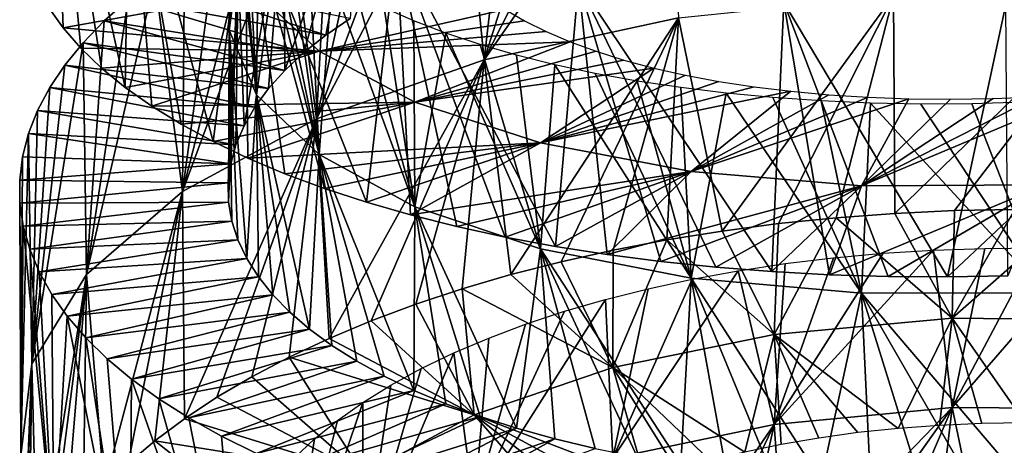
# Model space of a CAD drawing. Header units: millimetres. Extents: x -161 to 161, y -94 to 1149.
# Tile 802 of 1056: x 37.5 to 43.17, y 409.78 to 412.23. Entities that reach past the tile are written whole.
import ezdxf

# ---------------------------------------------------------------- set-up
doc = ezdxf.new("R2010")
doc.units = ezdxf.units.MM
doc.header["$LTSCALE"] = 81.481481
for name, color, linetype in [('68', 7, 'CONTINUOUS'), ('69', 7, 'CONTINUOUS'), ('70', 7, 'CONTINUOUS'), ('81', 7, 'CONTINUOUS')]:
    doc.layers.add(name, color=color, linetype=linetype)

msp = doc.modelspace()

# ---------------------------------------------------------------- linework, layer by layer
at = {"layer": '68', "color": 7, "linetype": 'CONTINUOUS', "true_color": 0xaaaaaa}
for points in [[(37.7509, 412.182, -7.1455), (37.6658, 412.3022, -7.47), (38.8638, 412.383, -7.5917), (37.7509, 412.182, -7.1455)], [(39.2241, 412.0466, -6.5933), (37.7509, 412.182, -7.1455), (38.8638, 412.383, -7.5917), (39.2241, 412.0466, -6.5933)], [(39.2241, 412.0466, -6.5933), (38.8638, 412.383, -7.5917), (40.2938, 412.2868, -7.0849), (39.2241, 412.0466, -6.5933)], [(40.4056, 412.2214, -6.8554), (39.2241, 412.0466, -6.5933), (40.2938, 412.2868, -7.0849), (40.4056, 412.2214, -6.8554)], [(40.5305, 412.1593, -6.6317), (39.2241, 412.0466, -6.5933), (40.4056, 412.2214, -6.8554), (40.5305, 412.1593, -6.6317)], [(37.8533, 412.0643, -6.8248), (37.7509, 412.182, -7.1455), (39.2241, 412.0466, -6.5933), (37.8533, 412.0643, -6.8248)], [(40.6678, 412.1008, -6.4147), (39.2241, 412.0466, -6.5933), (40.5305, 412.1593, -6.6317), (40.6678, 412.1008, -6.4147)], [(39.7757, 411.7534, -5.6712), (39.2241, 412.0466, -6.5933), (40.6678, 412.1008, -6.4147), (39.7757, 411.7534, -5.6712)], [(40.8171, 412.0462, -6.2049), (39.7757, 411.7534, -5.6712), (40.6678, 412.1008, -6.4147), (40.8171, 412.0462, -6.2049)], [(37.9727, 411.9493, -6.5089), (37.8533, 412.0643, -6.8248), (39.2241, 412.0466, -6.5933), (37.9727, 411.9493, -6.5089)], [(38.1091, 411.8377, -6.1986), (37.9727, 411.9493, -6.5089), (39.2241, 412.0466, -6.5933), (38.1091, 411.8377, -6.1986)], [(38.2619, 411.7297, -5.8949), (38.1091, 411.8377, -6.1986), (39.2241, 412.0466, -6.5933), (38.2619, 411.7297, -5.8949)], [(39.7757, 411.7534, -5.6712), (38.2619, 411.7297, -5.8949), (39.2241, 412.0466, -6.5933), (39.7757, 411.7534, -5.6712)], [(40.9778, 411.9958, -6.0031), (39.7757, 411.7534, -5.6712), (40.8171, 412.0462, -6.2049), (40.9778, 411.9958, -6.0031)], [(41.1496, 411.9498, -5.8096), (39.7757, 411.7534, -5.6712), (40.9778, 411.9958, -6.0031), (41.1496, 411.9498, -5.8096)], [(40.4975, 411.5182, -4.856), (39.7757, 411.7534, -5.6712), (41.1496, 411.9498, -5.8096), (40.4975, 411.5182, -4.856)], [(41.332, 411.9087, -5.625), (40.4975, 411.5182, -4.856), (41.1496, 411.9498, -5.8096), (41.332, 411.9087, -5.625)], [(41.5246, 411.8724, -5.4497), (40.4975, 411.5182, -4.856), (41.332, 411.9087, -5.625), (41.5246, 411.8724, -5.4497)], [(41.7266, 411.8414, -5.2843), (40.4975, 411.5182, -4.856), (41.5246, 411.8724, -5.4497), (41.7266, 411.8414, -5.2843)], [(41.9374, 411.8157, -5.1292), (40.4975, 411.5182, -4.856), (41.7266, 411.8414, -5.2843), (41.9374, 411.8157, -5.1292)], [(41.3645, 411.3544, -4.1755), (40.4975, 411.5182, -4.856), (41.9374, 411.8157, -5.1292), (41.3645, 411.3544, -4.1755)], [(42.1563, 411.7956, -4.9846), (41.3645, 411.3544, -4.1755), (41.9374, 411.8157, -5.1292), (42.1563, 411.7956, -4.9846)], [(43.4024, 411.278, -3.3014), (42.3443, 411.2717, -3.6514), (43.6037, 411.8015, -4.3626), (43.4024, 411.278, -3.3014)], [(43.6037, 411.8015, -4.3626), (42.3443, 411.2717, -3.6514), (43.3509, 411.7848, -4.4353), (43.6037, 411.8015, -4.3626)], [(38.4307, 411.6257, -5.5984), (38.2619, 411.7297, -5.8949), (39.7757, 411.7534, -5.6712), (38.4307, 411.6257, -5.5984)], [(38.6148, 411.5261, -5.3098), (38.4307, 411.6257, -5.5984), (39.7757, 411.7534, -5.6712), (38.6148, 411.5261, -5.3098)], [(38.8139, 411.4312, -5.0297), (38.6148, 411.5261, -5.3098), (39.7757, 411.7534, -5.6712), (38.8139, 411.4312, -5.0297)], [(40.4975, 411.5182, -4.856), (38.8139, 411.4312, -5.0297), (39.7757, 411.7534, -5.6712), (40.4975, 411.5182, -4.856)], [(42.3828, 411.7812, -4.8511), (41.3645, 411.3544, -4.1755), (42.1563, 411.7956, -4.9846), (42.3828, 411.7812, -4.8511)], [(42.6164, 411.7728, -4.7289), (41.3645, 411.3544, -4.1755), (42.3828, 411.7812, -4.8511), (42.6164, 411.7728, -4.7289)], [(42.3443, 411.2717, -3.6514), (41.3645, 411.3544, -4.1755), (42.6164, 411.7728, -4.7289), (42.3443, 411.2717, -3.6514)], [(43.3509, 411.7848, -4.4353), (42.3443, 411.2717, -3.6514), (43.1015, 411.7745, -4.5207), (43.3509, 411.7848, -4.4353)], [(43.1015, 411.7745, -4.5207), (42.3443, 411.2717, -3.6514), (42.8563, 411.7705, -4.6187), (43.1015, 411.7745, -4.5207)], [(42.8563, 411.7705, -4.6187), (42.3443, 411.2717, -3.6514), (42.6164, 411.7728, -4.7289), (42.8563, 411.7705, -4.6187)], [(39.0275, 411.3412, -4.7588), (38.8139, 411.4312, -5.0297), (40.4975, 411.5182, -4.856), (39.0275, 411.3412, -4.7588)], [(39.2551, 411.2565, -4.4975), (39.0275, 411.3412, -4.7588), (40.4975, 411.5182, -4.856), (39.2551, 411.2565, -4.4975)], [(39.4964, 411.1773, -4.2465), (39.2551, 411.2565, -4.4975), (40.4975, 411.5182, -4.856), (39.4964, 411.1773, -4.2465)], [(39.7507, 411.1041, -4.0068), (39.4964, 411.1773, -4.2465), (40.4975, 411.5182, -4.856), (39.7507, 411.1041, -4.0068)], [(41.3645, 411.3544, -4.1755), (39.7507, 411.1041, -4.0068), (40.4975, 411.5182, -4.856), (41.3645, 411.3544, -4.1755)], [(40.0173, 411.0371, -3.7788), (39.7507, 411.1041, -4.0068), (41.3645, 411.3544, -4.1755), (40.0173, 411.0371, -3.7788)], [(40.2952, 410.9765, -3.5631), (40.0173, 411.0371, -3.7788), (41.3645, 411.3544, -4.1755), (40.2952, 410.9765, -3.5631)], [(40.5837, 410.9226, -3.3602), (40.2952, 410.9765, -3.5631), (41.3645, 411.3544, -4.1755), (40.5837, 410.9226, -3.3602)], [(40.882, 410.8755, -3.1704), (40.5837, 410.9226, -3.3602), (41.3645, 411.3544, -4.1755), (40.882, 410.8755, -3.1704)], [(42.3443, 411.2717, -3.6514), (40.882, 410.8755, -3.1704), (41.3645, 411.3544, -4.1755), (42.3443, 411.2717, -3.6514)], [(41.1895, 410.8355, -2.9943), (40.882, 410.8755, -3.1704), (42.3443, 411.2717, -3.6514), (41.1895, 410.8355, -2.9943)], [(41.5056, 410.8027, -2.8321), (41.1895, 410.8355, -2.9943), (42.3443, 411.2717, -3.6514), (41.5056, 410.8027, -2.8321)], [(41.8295, 410.7773, -2.6843), (41.5056, 410.8027, -2.8321), (42.3443, 411.2717, -3.6514), (41.8295, 410.7773, -2.6843)], [(42.1604, 410.7595, -2.5515), (41.8295, 410.7773, -2.6843), (42.3443, 411.2717, -3.6514), (42.1604, 410.7595, -2.5515)], [(42.4974, 410.7495, -2.4337), (42.1604, 410.7595, -2.5515), (43.4024, 411.278, -3.3014), (42.4974, 410.7495, -2.4337)], [(43.4024, 411.278, -3.3014), (42.1604, 410.7595, -2.5515), (42.3443, 411.2717, -3.6514), (43.4024, 411.278, -3.3014)], [(42.8394, 410.7472, -2.3314), (42.4974, 410.7495, -2.4337), (43.4024, 411.278, -3.3014), (42.8394, 410.7472, -2.3314)], [(43.1854, 410.7527, -2.2445), (42.8394, 410.7472, -2.3314), (43.4024, 411.278, -3.3014), (43.1854, 410.7527, -2.2445)], [(42.5365, 411.1127, -17.5775), (42.879, 411.1288, -17.674), (42.866, 410.5091, -16.5941), (42.5365, 411.1127, -17.5775)], [(43.2256, 411.1358, -17.7557), (43.5754, 411.1338, -17.8225), (42.866, 410.5091, -16.5941), (43.2256, 411.1358, -17.7557)], [(42.879, 411.1288, -17.674), (43.2256, 411.1358, -17.7557), (42.866, 410.5091, -16.5941), (42.879, 411.1288, -17.674)], [(42.866, 410.5091, -16.5941), (43.5754, 411.1338, -17.8225), (43.9487, 410.4987, -16.8457), (42.866, 410.5091, -16.5941)], [(41.8671, 411.0539, -17.3405), (42.199, 411.0877, -17.4663), (41.8424, 410.4153, -16.171), (41.8671, 411.0539, -17.3405)], [(41.8424, 410.4153, -16.171), (42.199, 411.0877, -17.4663), (42.866, 410.5091, -16.5941), (41.8424, 410.4153, -16.171)], [(42.199, 411.0877, -17.4663), (42.5365, 411.1127, -17.5775), (42.866, 410.5091, -16.5941), (42.199, 411.0877, -17.4663)], [(41.2245, 410.9605, -17.046), (41.542, 411.0114, -17.2003), (41.8424, 410.4153, -16.171), (41.2245, 410.9605, -17.046)], [(41.542, 411.0114, -17.2003), (41.8671, 411.0539, -17.3405), (41.8424, 410.4153, -16.171), (41.542, 411.0114, -17.2003)], [(40.9155, 410.9015, -16.8782), (41.2245, 410.9605, -17.046), (40.9148, 410.2258, -15.588), (40.9155, 410.9015, -16.8782)], [(40.9148, 410.2258, -15.588), (41.2245, 410.9605, -17.046), (41.8424, 410.4153, -16.171), (40.9148, 410.2258, -15.588)], [(40.6159, 410.8347, -16.6974), (40.9155, 410.9015, -16.8782), (40.9148, 410.2258, -15.588), (40.6159, 410.8347, -16.6974)], [(40.3262, 410.7604, -16.5038), (40.6159, 410.8347, -16.6974), (40.9148, 410.2258, -15.588), (40.3262, 410.7604, -16.5038)], [(40.0473, 410.6788, -16.298), (40.3262, 410.7604, -16.5038), (40.9148, 410.2258, -15.588), (40.0473, 410.6788, -16.298)], [(39.7797, 410.5902, -16.0803), (40.0473, 410.6788, -16.298), (40.1168, 409.9531, -14.8635), (39.7797, 410.5902, -16.0803)], [(40.1168, 409.9531, -14.8635), (40.0473, 410.6788, -16.298), (40.9148, 410.2258, -15.588), (40.1168, 409.9531, -14.8635)], [(39.5241, 410.4949, -15.8511), (39.7797, 410.5902, -16.0803), (40.1168, 409.9531, -14.8635), (39.5241, 410.4949, -15.8511)], [(41.8424, 410.4153, -16.171), (42.866, 410.5091, -16.5941), (42.556, 409.8748, -15.3456), (41.8424, 410.4153, -16.171)], [(42.556, 409.8748, -15.3456), (42.866, 410.5091, -16.5941), (42.794, 409.8924, -15.4557), (42.556, 409.8748, -15.3456)], [(42.794, 409.8924, -15.4557), (42.866, 410.5091, -16.5941), (43.0376, 409.9029, -15.554), (42.794, 409.8924, -15.4557)], [(42.866, 410.5091, -16.5941), (43.9487, 410.4987, -16.8457), (43.2858, 409.9063, -15.6404), (42.866, 410.5091, -16.5941)], [(43.0376, 409.9029, -15.554), (42.866, 410.5091, -16.5941), (43.2858, 409.9063, -15.6404), (43.0376, 409.9029, -15.554)], [(39.2814, 410.3932, -15.6107), (39.5241, 410.4949, -15.8511), (40.1168, 409.9531, -14.8635), (39.2814, 410.3932, -15.6107)], [(39.052, 410.2854, -15.3599), (39.2814, 410.3932, -15.6107), (40.1168, 409.9531, -14.8635), (39.052, 410.2854, -15.3599)], [(40.9148, 410.2258, -15.588), (41.8424, 410.4153, -16.171), (41.6733, 409.7386, -14.7957), (40.9148, 410.2258, -15.588)], [(41.6733, 409.7386, -14.7957), (41.8424, 410.4153, -16.171), (41.8823, 409.782, -14.9489), (41.6733, 409.7386, -14.7957)], [(41.8823, 409.782, -14.9489), (41.8424, 410.4153, -16.171), (42.0994, 409.8193, -15.0919), (41.8823, 409.782, -14.9489)], [(42.0994, 409.8193, -15.0919), (41.8424, 410.4153, -16.171), (42.3242, 409.8503, -15.2242), (42.0994, 409.8193, -15.0919)], [(42.3242, 409.8503, -15.2242), (41.8424, 410.4153, -16.171), (42.556, 409.8748, -15.3456), (42.3242, 409.8503, -15.2242)], [(38.8367, 410.1721, -15.0995), (39.052, 410.2854, -15.3599), (39.4773, 409.6118, -14.0199), (38.8367, 410.1721, -15.0995)], [(39.4773, 409.6118, -14.0199), (39.052, 410.2854, -15.3599), (40.1168, 409.9531, -14.8635), (39.4773, 409.6118, -14.0199)], [(40.1168, 409.9531, -14.8635), (40.9148, 410.2258, -15.588), (41.102, 409.5743, -14.2774), (40.1168, 409.9531, -14.8635)], [(41.102, 409.5743, -14.2774), (40.9148, 410.2258, -15.588), (41.2826, 409.6345, -14.4596), (41.102, 409.5743, -14.2774)], [(41.2826, 409.6345, -14.4596), (40.9148, 410.2258, -15.588), (41.4732, 409.6894, -14.6325), (41.2826, 409.6345, -14.4596)], [(41.4732, 409.6894, -14.6325), (40.9148, 410.2258, -15.588), (41.6733, 409.7386, -14.7957), (41.4732, 409.6894, -14.6325)], [(38.6358, 410.0537, -14.83), (38.8367, 410.1721, -15.0995), (39.4773, 409.6118, -14.0199), (38.6358, 410.0537, -14.83)], [(38.45, 409.9306, -14.5523), (38.6358, 410.0537, -14.83), (39.4773, 409.6118, -14.0199), (38.45, 409.9306, -14.5523)], [(38.2797, 409.8032, -14.2669), (38.45, 409.9306, -14.5523), (39.4773, 409.6118, -14.0199), (38.2797, 409.8032, -14.2669)], [(39.4773, 409.6118, -14.0199), (40.1168, 409.9531, -14.8635), (40.6282, 409.3654, -13.6821), (39.4773, 409.6118, -14.0199)], [(40.6282, 409.3654, -13.6821), (40.1168, 409.9531, -14.8635), (40.7743, 409.4393, -13.8878), (40.6282, 409.3654, -13.6821)], [(40.7743, 409.4393, -13.8878), (40.1168, 409.9531, -14.8635), (40.9324, 409.509, -14.0865), (40.7743, 409.4393, -13.8878)], [(40.9324, 409.509, -14.0865), (40.1168, 409.9531, -14.8635), (41.102, 409.5743, -14.2774), (40.9324, 409.509, -14.0865)], [(38.1253, 409.6718, -13.9744), (38.2797, 409.8032, -14.2669), (39.0191, 409.2196, -13.0854), (38.1253, 409.6718, -13.9744)], [(39.0191, 409.2196, -13.0854), (38.2797, 409.8032, -14.2669), (39.4773, 409.6118, -14.0199), (39.0191, 409.2196, -13.0854)]]:
    msp.add_3dface(points, dxfattribs=at)
at = {"layer": '69', "color": 7, "linetype": 'CONTINUOUS', "true_color": 0xaaaaaa}
for points in [[(38.1253, 412.344, -12.4345), (39.2622, 412.1386, -12.0898), (38.2797, 412.4635, -12.7321), (38.1253, 412.344, -12.4345)], [(39.2622, 412.1386, -12.0898), (39.4019, 412.2351, -12.35), (38.2797, 412.4635, -12.7321), (39.2622, 412.1386, -12.0898)], [(37.9873, 412.2211, -12.1303), (39.1372, 412.0389, -11.8233), (38.1253, 412.344, -12.4345), (37.9873, 412.2211, -12.1303)], [(39.1372, 412.0389, -11.8233), (39.2622, 412.1386, -12.0898), (38.1253, 412.344, -12.4345), (39.1372, 412.0389, -11.8233)], [(37.8661, 412.0953, -11.82), (39.0277, 411.9365, -11.5513), (37.9873, 412.2211, -12.1303), (37.8661, 412.0953, -11.82)], [(39.0277, 411.9365, -11.5513), (39.1372, 412.0389, -11.8233), (37.9873, 412.2211, -12.1303), (39.0277, 411.9365, -11.5513)], [(37.7618, 411.9671, -11.5045), (38.9336, 411.8319, -11.2748), (37.8661, 412.0953, -11.82), (37.7618, 411.9671, -11.5045)], [(38.9336, 411.8319, -11.2748), (39.0277, 411.9365, -11.5513), (37.8661, 412.0953, -11.82), (38.9336, 411.8319, -11.2748)], [(37.6747, 411.8368, -11.1847), (38.8553, 411.7254, -10.9942), (37.7618, 411.9671, -11.5045), (37.6747, 411.8368, -11.1847)], [(38.8553, 411.7254, -10.9942), (38.9336, 411.8319, -11.2748), (37.7618, 411.9671, -11.5045), (38.8553, 411.7254, -10.9942)], [(37.605, 411.705, -10.8614), (38.7926, 411.6173, -10.7101), (37.6747, 411.8368, -11.1847), (37.605, 411.705, -10.8614)], [(38.7926, 411.6173, -10.7101), (38.8553, 411.7254, -10.9942), (37.6747, 411.8368, -11.1847), (38.7926, 411.6173, -10.7101)], [(37.5528, 411.5722, -10.5355), (38.7459, 411.5082, -10.4232), (37.605, 411.705, -10.8614), (37.5528, 411.5722, -10.5355)], [(38.7459, 411.5082, -10.4232), (38.7926, 411.6173, -10.7101), (37.605, 411.705, -10.8614), (38.7459, 411.5082, -10.4232)], [(37.5183, 411.4387, -10.2078), (38.7154, 411.3982, -10.1341), (37.5528, 411.5722, -10.5355), (37.5183, 411.4387, -10.2078)], [(38.7154, 411.3982, -10.1341), (38.7459, 411.5082, -10.4232), (37.5528, 411.5722, -10.5355), (38.7154, 411.3982, -10.1341)], [(37.5017, 411.305, -9.8789), (38.7154, 411.3982, -10.1341), (37.5183, 411.4387, -10.2078), (37.5017, 411.305, -9.8789)], [(38.7011, 411.2879, -9.8435), (38.7154, 411.3982, -10.1341), (37.5017, 411.305, -9.8789), (38.7011, 411.2879, -9.8435)], [(37.5029, 411.1715, -9.5495), (38.7011, 411.2879, -9.8435), (37.5017, 411.305, -9.8789), (37.5029, 411.1715, -9.5495)], [(38.7034, 411.1777, -9.5526), (38.7011, 411.2879, -9.8435), (37.5029, 411.1715, -9.5495), (38.7034, 411.1777, -9.5526)], [(37.5222, 411.0384, -9.2203), (38.7034, 411.1777, -9.5526), (37.5029, 411.1715, -9.5495), (37.5222, 411.0384, -9.2203)], [(38.7221, 411.0681, -9.2622), (38.7034, 411.1777, -9.5526), (37.5222, 411.0384, -9.2203), (38.7221, 411.0681, -9.2622)], [(37.5593, 410.9063, -8.8921), (38.7221, 411.0681, -9.2622), (37.5222, 411.0384, -9.2203), (37.5593, 410.9063, -8.8921)], [(38.7571, 410.9597, -8.9733), (38.7221, 411.0681, -9.2622), (37.5593, 410.9063, -8.8921), (38.7571, 410.9597, -8.9733)], [(37.614, 410.7756, -8.5656), (38.7571, 410.9597, -8.9733), (37.5593, 410.9063, -8.8921), (37.614, 410.7756, -8.5656)], [(38.8081, 410.8527, -8.6865), (38.7571, 410.9597, -8.9733), (37.614, 410.7756, -8.5656), (38.8081, 410.8527, -8.6865)], [(37.6861, 410.6467, -8.2419), (38.8081, 410.8527, -8.6865), (37.614, 410.7756, -8.5656), (37.6861, 410.6467, -8.2419)], [(38.8749, 410.7476, -8.4024), (38.8081, 410.8527, -8.6865), (37.6861, 410.6467, -8.2419), (38.8749, 410.7476, -8.4024)], [(37.7755, 410.5201, -7.9216), (38.8749, 410.7476, -8.4024), (37.6861, 410.6467, -8.2419), (37.7755, 410.5201, -7.9216)], [(38.9575, 410.6446, -8.1217), (38.8749, 410.7476, -8.4024), (37.7755, 410.5201, -7.9216), (38.9575, 410.6446, -8.1217)], [(37.882, 410.3962, -7.6056), (38.9575, 410.6446, -8.1217), (37.7755, 410.5201, -7.9216), (37.882, 410.3962, -7.6056)], [(39.0556, 410.5441, -7.8448), (38.9575, 410.6446, -8.1217), (37.882, 410.3962, -7.6056), (39.0556, 410.5441, -7.8448)], [(38.0054, 410.2753, -7.2946), (39.0556, 410.5441, -7.8448), (37.882, 410.3962, -7.6056), (38.0054, 410.2753, -7.2946)], [(39.1693, 410.4465, -7.5726), (39.0556, 410.5441, -7.8448), (38.0054, 410.2753, -7.2946), (39.1693, 410.4465, -7.5726)], [(38.1455, 410.158, -6.9893), (39.1693, 410.4465, -7.5726), (38.0054, 410.2753, -7.2946), (38.1455, 410.158, -6.9893)], [(39.2981, 410.3522, -7.306), (39.1693, 410.4465, -7.5726), (38.1455, 410.158, -6.9893), (39.2981, 410.3522, -7.306)], [(38.3019, 410.0445, -6.6905), (39.2981, 410.3522, -7.306), (38.1455, 410.158, -6.9893), (38.3019, 410.0445, -6.6905)], [(39.4415, 410.2617, -7.0458), (39.2981, 410.3522, -7.306), (38.3019, 410.0445, -6.6905), (39.4415, 410.2617, -7.0458)], [(38.4742, 409.9351, -6.3988), (39.4415, 410.2617, -7.0458), (38.3019, 410.0445, -6.6905), (38.4742, 409.9351, -6.3988)], [(39.599, 410.1753, -6.7926), (39.4415, 410.2617, -7.0458), (38.4742, 409.9351, -6.3988), (39.599, 410.1753, -6.7926)], [(38.6617, 409.8303, -6.1149), (39.599, 410.1753, -6.7926), (38.4742, 409.9351, -6.3988), (38.6617, 409.8303, -6.1149)], [(39.77, 410.0933, -6.5471), (39.599, 410.1753, -6.7926), (38.6617, 409.8303, -6.1149), (39.77, 410.0933, -6.5471)], [(38.8642, 409.7304, -5.8394), (39.77, 410.0933, -6.5471), (38.6617, 409.8303, -6.1149), (38.8642, 409.7304, -5.8394)], [(39.954, 410.0159, -6.31), (39.77, 410.0933, -6.5471), (38.8642, 409.7304, -5.8394), (39.954, 410.0159, -6.31)], [(39.081, 409.6358, -5.573), (39.954, 410.0159, -6.31), (38.8642, 409.7304, -5.8394), (39.081, 409.6358, -5.573)], [(40.1506, 409.9437, -6.0816), (39.954, 410.0159, -6.31), (39.081, 409.6358, -5.573), (40.1506, 409.9437, -6.0816)], [(39.3116, 409.5466, -5.3165), (40.1506, 409.9437, -6.0816), (39.081, 409.6358, -5.573), (39.3116, 409.5466, -5.3165)], [(40.3595, 409.8767, -5.8627), (40.1506, 409.9437, -6.0816), (39.3116, 409.5466, -5.3165), (40.3595, 409.8767, -5.8627)], [(39.5557, 409.4634, -5.0703), (40.3595, 409.8767, -5.8627), (39.3116, 409.5466, -5.3165), (39.5557, 409.4634, -5.0703)], [(40.58, 409.8153, -5.6539), (40.3595, 409.8767, -5.8627), (39.5557, 409.4634, -5.0703), (40.58, 409.8153, -5.6539)], [(39.8126, 409.3865, -4.8353), (40.58, 409.8153, -5.6539), (39.5557, 409.4634, -5.0703), (39.8126, 409.3865, -4.8353)], [(40.8114, 409.7599, -5.4557), (40.58, 409.8153, -5.6539), (39.8126, 409.3865, -4.8353), (40.8114, 409.7599, -5.4557)]]:
    msp.add_3dface(points, dxfattribs=at)
at = {"layer": '70', "color": 7, "linetype": 'CONTINUOUS', "true_color": 0xaaaaaa}
for points in [[(37.6658, 412.3022, -7.47), (37.7509, 412.182, -7.1455), (37.6977, 413.7145, -6.6096), (37.6658, 412.3022, -7.47)], [(37.7509, 412.182, -7.1455), (37.8533, 412.0643, -6.8248), (37.6977, 413.7145, -6.6096), (37.7509, 412.182, -7.1455)], [(37.8533, 412.0643, -6.8248), (37.9727, 411.9493, -6.5089), (37.6977, 413.7145, -6.6096), (37.8533, 412.0643, -6.8248)], [(37.9727, 411.9493, -6.5089), (38.1091, 411.8377, -6.1986), (37.6977, 413.7145, -6.6096), (37.9727, 411.9493, -6.5089)], [(38.1091, 411.8377, -6.1986), (38.1326, 413.3045, -5.4105), (37.6977, 413.7145, -6.6096), (38.1091, 411.8377, -6.1986)], [(40.9155, 413.4566, -15.3852), (41.2245, 413.5088, -15.5552), (40.173, 411.9967, -15.6304), (40.9155, 413.4566, -15.3852)], [(40.173, 411.9967, -15.6304), (41.2245, 413.5088, -15.5552), (41.2925, 412.2382, -16.3227), (40.173, 411.9967, -15.6304)], [(40.6159, 413.3971, -15.2018), (40.9155, 413.4566, -15.3852), (40.173, 411.9967, -15.6304), (40.6159, 413.3971, -15.2018)], [(40.3262, 413.3305, -15.0055), (40.6159, 413.3971, -15.2018), (40.173, 411.9967, -15.6304), (40.3262, 413.3305, -15.0055)], [(40.0473, 413.2572, -14.7966), (40.3262, 413.3305, -15.0055), (40.173, 411.9967, -15.6304), (40.0473, 413.2572, -14.7966)], [(38.1091, 411.8377, -6.1986), (38.2619, 411.7297, -5.8949), (38.1326, 413.3045, -5.4105), (38.1091, 411.8377, -6.1986)], [(38.2619, 411.7297, -5.8949), (38.4307, 411.6257, -5.5984), (38.1326, 413.3045, -5.4105), (38.2619, 411.7297, -5.8949)], [(38.4307, 411.6257, -5.5984), (38.6148, 411.5261, -5.3098), (38.1326, 413.3045, -5.4105), (38.4307, 411.6257, -5.5984)], [(38.6148, 411.5261, -5.3098), (38.7983, 412.9447, -4.3044), (38.1326, 413.3045, -5.4105), (38.6148, 411.5261, -5.3098)], [(39.7797, 413.1774, -14.5755), (40.0473, 413.2572, -14.7966), (39.2099, 411.6579, -14.7654), (39.7797, 413.1774, -14.5755)], [(39.2099, 411.6579, -14.7654), (40.0473, 413.2572, -14.7966), (40.173, 411.9967, -15.6304), (39.2099, 411.6579, -14.7654)], [(39.5241, 413.0914, -14.3426), (39.7797, 413.1774, -14.5755), (39.2099, 411.6579, -14.7654), (39.5241, 413.0914, -14.3426)], [(39.2814, 412.9993, -14.0983), (39.5241, 413.0914, -14.3426), (39.2099, 411.6579, -14.7654), (39.2814, 412.9993, -14.0983)], [(39.052, 412.9017, -13.8435), (39.2814, 412.9993, -14.0983), (39.2099, 411.6579, -14.7654), (39.052, 412.9017, -13.8435)], [(38.6148, 411.5261, -5.3098), (38.8139, 411.4312, -5.0297), (38.7983, 412.9447, -4.3044), (38.6148, 411.5261, -5.3098)], [(38.8139, 411.4312, -5.0297), (39.0275, 411.3412, -4.7588), (38.7983, 412.9447, -4.3044), (38.8139, 411.4312, -5.0297)], [(39.0275, 411.3412, -4.7588), (39.2551, 411.2565, -4.4975), (38.7983, 412.9447, -4.3044), (39.0275, 411.3412, -4.7588)], [(39.2551, 411.2565, -4.4975), (39.4964, 411.1773, -4.2465), (38.7983, 412.9447, -4.3044), (39.2551, 411.2565, -4.4975)], [(39.4964, 411.1773, -4.2465), (39.6694, 412.6524, -3.3287), (38.7983, 412.9447, -4.3044), (39.4964, 411.1773, -4.2465)], [(38.8367, 412.7989, -13.5787), (39.052, 412.9017, -13.8435), (38.4381, 411.2393, -13.755), (38.8367, 412.7989, -13.5787)], [(38.4381, 411.2393, -13.755), (39.052, 412.9017, -13.8435), (39.2099, 411.6579, -14.7654), (38.4381, 411.2393, -13.755)], [(38.6358, 412.6914, -13.3047), (38.8367, 412.7989, -13.5787), (38.4381, 411.2393, -13.755), (38.6358, 412.6914, -13.3047)], [(38.45, 412.5795, -13.0223), (38.6358, 412.6914, -13.3047), (38.4381, 411.2393, -13.755), (38.45, 412.5795, -13.0223)], [(39.4964, 411.1773, -4.2465), (39.7507, 411.1041, -4.0068), (39.6694, 412.6524, -3.3287), (39.4964, 411.1773, -4.2465)], [(39.7507, 411.1041, -4.0068), (40.0173, 411.0371, -3.7788), (39.6694, 412.6524, -3.3287), (39.7507, 411.1041, -4.0068)], [(40.0173, 411.0371, -3.7788), (40.2952, 410.9765, -3.5631), (39.6694, 412.6524, -3.3287), (40.0173, 411.0371, -3.7788)], [(40.2952, 410.9765, -3.5631), (40.5837, 410.9226, -3.3602), (39.6694, 412.6524, -3.3287), (40.2952, 410.9765, -3.5631)], [(40.5837, 410.9226, -3.3602), (40.7157, 412.4429, -2.5172), (39.6694, 412.6524, -3.3287), (40.5837, 410.9226, -3.3602)], [(38.2797, 412.4635, -12.7321), (38.45, 412.5795, -13.0223), (38.4381, 411.2393, -13.755), (38.2797, 412.4635, -12.7321)], [(38.1253, 412.344, -12.4345), (38.2797, 412.4635, -12.7321), (37.8851, 410.7615, -12.6334), (38.1253, 412.344, -12.4345)], [(37.8851, 410.7615, -12.6334), (38.2797, 412.4635, -12.7321), (38.4381, 411.2393, -13.755), (37.8851, 410.7615, -12.6334)], [(40.5837, 410.9226, -3.3602), (40.882, 410.8755, -3.1704), (40.7157, 412.4429, -2.5172), (40.5837, 410.9226, -3.3602)], [(40.882, 410.8755, -3.1704), (41.1895, 410.8355, -2.9943), (40.7157, 412.4429, -2.5172), (40.882, 410.8755, -3.1704)], [(41.1895, 410.8355, -2.9943), (41.5056, 410.8027, -2.8321), (40.7157, 412.4429, -2.5172), (41.1895, 410.8355, -2.9943)], [(41.5056, 410.8027, -2.8321), (41.8295, 410.7773, -2.6843), (40.7157, 412.4429, -2.5172), (41.5056, 410.8027, -2.8321)], [(41.8295, 410.7773, -2.6843), (41.8983, 412.3275, -1.8962), (40.7157, 412.4429, -2.5172), (41.8295, 410.7773, -2.6843)], [(41.542, 411.0114, -17.2003), (41.2925, 412.2382, -16.3227), (42.5279, 412.3683, -16.8197), (41.542, 411.0114, -17.2003)], [(41.8671, 411.0539, -17.3405), (41.542, 411.0114, -17.2003), (42.5279, 412.3683, -16.8197), (41.8671, 411.0539, -17.3405)], [(42.199, 411.0877, -17.4663), (41.8671, 411.0539, -17.3405), (42.5279, 412.3683, -16.8197), (42.199, 411.0877, -17.4663)], [(42.5365, 411.1127, -17.5775), (42.199, 411.0877, -17.4663), (42.5279, 412.3683, -16.8197), (42.5365, 411.1127, -17.5775)], [(42.5365, 411.1127, -17.5775), (42.5279, 412.3683, -16.8197), (43.8347, 412.3767, -17.107), (42.5365, 411.1127, -17.5775)], [(42.879, 411.1288, -17.674), (42.5365, 411.1127, -17.5775), (43.8347, 412.3767, -17.107), (42.879, 411.1288, -17.674)], [(43.2256, 411.1358, -17.7557), (42.879, 411.1288, -17.674), (43.8347, 412.3767, -17.107), (43.2256, 411.1358, -17.7557)], [(37.9873, 412.2211, -12.1303), (38.1253, 412.344, -12.4345), (37.8851, 410.7615, -12.6334), (37.9873, 412.2211, -12.1303)], [(41.8295, 410.7773, -2.6843), (42.1604, 410.7595, -2.5515), (41.8983, 412.3275, -1.8962), (41.8295, 410.7773, -2.6843)], [(42.1604, 410.7595, -2.5515), (42.4974, 410.7495, -2.4337), (41.8983, 412.3275, -1.8962), (42.1604, 410.7595, -2.5515)], [(42.4974, 410.7495, -2.4337), (42.8394, 410.7472, -2.3314), (41.8983, 412.3275, -1.8962), (42.4974, 410.7495, -2.4337)], [(42.8394, 410.7472, -2.3314), (43.1753, 412.3152, -1.4875), (41.8983, 412.3275, -1.8962), (42.8394, 410.7472, -2.3314)], [(42.8394, 410.7472, -2.3314), (43.1854, 410.7527, -2.2445), (43.1753, 412.3152, -1.4875), (42.8394, 410.7472, -2.3314)], [(37.8661, 412.0953, -11.82), (37.9873, 412.2211, -12.1303), (37.8851, 410.7615, -12.6334), (37.8661, 412.0953, -11.82)], [(40.3262, 410.7604, -16.5038), (40.173, 411.9967, -15.6304), (41.2925, 412.2382, -16.3227), (40.3262, 410.7604, -16.5038)], [(40.6159, 410.8347, -16.6974), (40.3262, 410.7604, -16.5038), (41.2925, 412.2382, -16.3227), (40.6159, 410.8347, -16.6974)], [(40.9155, 410.9015, -16.8782), (40.6159, 410.8347, -16.6974), (41.2925, 412.2382, -16.3227), (40.9155, 410.9015, -16.8782)], [(41.2245, 410.9605, -17.046), (40.9155, 410.9015, -16.8782), (41.2925, 412.2382, -16.3227), (41.2245, 410.9605, -17.046)], [(41.542, 411.0114, -17.2003), (41.2245, 410.9605, -17.046), (41.2925, 412.2382, -16.3227), (41.542, 411.0114, -17.2003)], [(37.7618, 411.9671, -11.5045), (37.8661, 412.0953, -11.82), (37.5716, 410.2466, -11.4377), (37.7618, 411.9671, -11.5045)], [(37.5716, 410.2466, -11.4377), (37.8661, 412.0953, -11.82), (37.8851, 410.7615, -12.6334), (37.5716, 410.2466, -11.4377)], [(39.2814, 410.3932, -15.6107), (39.2099, 411.6579, -14.7654), (40.173, 411.9967, -15.6304), (39.2814, 410.3932, -15.6107)], [(39.5241, 410.4949, -15.8511), (39.2814, 410.3932, -15.6107), (40.173, 411.9967, -15.6304), (39.5241, 410.4949, -15.8511)], [(39.7797, 410.5902, -16.0803), (39.5241, 410.4949, -15.8511), (40.173, 411.9967, -15.6304), (39.7797, 410.5902, -16.0803)], [(40.0473, 410.6788, -16.298), (39.7797, 410.5902, -16.0803), (40.173, 411.9967, -15.6304), (40.0473, 410.6788, -16.298)], [(40.3262, 410.7604, -16.5038), (40.0473, 410.6788, -16.298), (40.173, 411.9967, -15.6304), (40.3262, 410.7604, -16.5038)], [(37.6747, 411.8368, -11.1847), (37.7618, 411.9671, -11.5045), (37.5716, 410.2466, -11.4377), (37.6747, 411.8368, -11.1847)], [(37.605, 411.705, -10.8614), (37.6747, 411.8368, -11.1847), (37.5716, 410.2466, -11.4377), (37.605, 411.705, -10.8614)], [(37.5528, 411.5722, -10.5355), (37.605, 411.705, -10.8614), (37.5716, 410.2466, -11.4377), (37.5528, 411.5722, -10.5355)], [(38.45, 409.9306, -14.5523), (38.4381, 411.2393, -13.755), (39.2099, 411.6579, -14.7654), (38.45, 409.9306, -14.5523)], [(38.6358, 410.0537, -14.83), (38.45, 409.9306, -14.5523), (39.2099, 411.6579, -14.7654), (38.6358, 410.0537, -14.83)], [(38.8367, 410.1721, -15.0995), (38.6358, 410.0537, -14.83), (39.2099, 411.6579, -14.7654), (38.8367, 410.1721, -15.0995)], [(39.052, 410.2854, -15.3599), (38.8367, 410.1721, -15.0995), (39.2099, 411.6579, -14.7654), (39.052, 410.2854, -15.3599)], [(39.2814, 410.3932, -15.6107), (39.052, 410.2854, -15.3599), (39.2099, 411.6579, -14.7654), (39.2814, 410.3932, -15.6107)], [(37.5183, 411.4387, -10.2078), (37.5528, 411.5722, -10.5355), (37.508, 409.7183, -10.2088), (37.5183, 411.4387, -10.2078)], [(37.508, 409.7183, -10.2088), (37.5528, 411.5722, -10.5355), (37.5716, 410.2466, -11.4377), (37.508, 409.7183, -10.2088)], [(37.5017, 411.305, -9.8789), (37.5183, 411.4387, -10.2078), (37.508, 409.7183, -10.2088), (37.5017, 411.305, -9.8789)], [(37.5029, 411.1715, -9.5495), (37.5017, 411.305, -9.8789), (37.508, 409.7183, -10.2088), (37.5029, 411.1715, -9.5495)], [(37.9873, 409.5369, -13.6753), (37.8851, 410.7615, -12.6334), (38.4381, 411.2393, -13.755), (37.9873, 409.5369, -13.6753)], [(38.1253, 409.6718, -13.9744), (37.9873, 409.5369, -13.6753), (38.4381, 411.2393, -13.755), (38.1253, 409.6718, -13.9744)], [(38.2797, 409.8032, -14.2669), (38.1253, 409.6718, -13.9744), (38.4381, 411.2393, -13.755), (38.2797, 409.8032, -14.2669)], [(38.45, 409.9306, -14.5523), (38.2797, 409.8032, -14.2669), (38.4381, 411.2393, -13.755), (38.45, 409.9306, -14.5523)], [(37.5222, 411.0384, -9.2203), (37.5029, 411.1715, -9.5495), (37.508, 409.7183, -10.2088), (37.5222, 411.0384, -9.2203)], [(37.6977, 409.2004, -8.988), (37.5222, 411.0384, -9.2203), (37.508, 409.7183, -10.2088), (37.6977, 409.2004, -8.988)], [(37.5593, 410.9063, -8.8921), (37.5222, 411.0384, -9.2203), (37.6977, 409.2004, -8.988), (37.5593, 410.9063, -8.8921)], [(37.614, 410.7756, -8.5656), (37.5593, 410.9063, -8.8921), (37.6977, 409.2004, -8.988), (37.614, 410.7756, -8.5656)], [(37.605, 408.9705, -12.4281), (37.5716, 410.2466, -11.4377), (37.8851, 410.7615, -12.6334), (37.605, 408.9705, -12.4281)], [(37.6747, 409.1151, -12.7459), (37.605, 408.9705, -12.4281), (37.8851, 410.7615, -12.6334), (37.6747, 409.1151, -12.7459)], [(37.6861, 410.6467, -8.2419), (37.614, 410.7756, -8.5656), (37.6977, 409.2004, -8.988), (37.6861, 410.6467, -8.2419)], [(37.7618, 409.258, -13.0602), (37.6747, 409.1151, -12.7459), (37.8851, 410.7615, -12.6334), (37.7618, 409.258, -13.0602)], [(37.8661, 409.3988, -13.3703), (37.7618, 409.258, -13.0602), (37.8851, 410.7615, -12.6334), (37.8661, 409.3988, -13.3703)], [(37.9873, 409.5369, -13.6753), (37.8661, 409.3988, -13.3703), (37.8851, 410.7615, -12.6334), (37.9873, 409.5369, -13.6753)], [(37.7755, 410.5201, -7.9216), (37.6861, 410.6467, -8.2419), (37.6977, 409.2004, -8.988), (37.7755, 410.5201, -7.9216)], [(38.1326, 408.7163, -7.8169), (37.7755, 410.5201, -7.9216), (37.6977, 409.2004, -8.988), (38.1326, 408.7163, -7.8169)], [(37.882, 410.3962, -7.6056), (37.7755, 410.5201, -7.9216), (38.1326, 408.7163, -7.8169), (37.882, 410.3962, -7.6056)], [(38.0054, 410.2753, -7.2946), (37.882, 410.3962, -7.6056), (38.1326, 408.7163, -7.8169), (38.0054, 410.2753, -7.2946)], [(38.1455, 410.158, -6.9893), (38.0054, 410.2753, -7.2946), (38.1326, 408.7163, -7.8169), (38.1455, 410.158, -6.9893)], [(37.5183, 408.6782, -11.7857), (37.5017, 408.5315, -11.4624), (37.5716, 410.2466, -11.4377), (37.5183, 408.6782, -11.7857)], [(37.5017, 408.5315, -11.4624), (37.5029, 408.3849, -11.1386), (37.5716, 410.2466, -11.4377), (37.5017, 408.5315, -11.4624)], [(37.5029, 408.3849, -11.1386), (37.508, 409.7183, -10.2088), (37.5716, 410.2466, -11.4377), (37.5029, 408.3849, -11.1386)], [(37.5528, 408.8247, -12.1078), (37.5183, 408.6782, -11.7857), (37.5716, 410.2466, -11.4377), (37.5528, 408.8247, -12.1078)], [(37.605, 408.9705, -12.4281), (37.5528, 408.8247, -12.1078), (37.5716, 410.2466, -11.4377), (37.605, 408.9705, -12.4281)], [(38.7983, 408.2882, -6.7354), (38.1455, 410.158, -6.9893), (38.1326, 408.7163, -7.8169), (38.7983, 408.2882, -6.7354)], [(38.3019, 410.0445, -6.6905), (38.1455, 410.158, -6.9893), (38.7983, 408.2882, -6.7354), (38.3019, 410.0445, -6.6905)], [(38.4742, 409.9351, -6.3988), (38.3019, 410.0445, -6.6905), (38.7983, 408.2882, -6.7354), (38.4742, 409.9351, -6.3988)], [(38.6617, 409.8303, -6.1149), (38.4742, 409.9351, -6.3988), (38.7983, 408.2882, -6.7354), (38.6617, 409.8303, -6.1149)], [(38.8642, 409.7304, -5.8394), (38.6617, 409.8303, -6.1149), (38.7983, 408.2882, -6.7354), (38.8642, 409.7304, -5.8394)]]:
    msp.add_3dface(points, dxfattribs=at)
at = {"layer": '81', "color": 7, "linetype": 'CONTINUOUS', "true_color": 0xaaaaaa}
for points in [[(38.7154, 413.4223, -9.0676), (38.7459, 413.5239, -9.3598), (38.7066, 412.1669, -8.9333), (38.7154, 413.4223, -9.0676)], [(38.7066, 412.1669, -8.9333), (38.7459, 413.5239, -9.3598), (38.7593, 412.5464, -9.9782), (38.7066, 412.1669, -8.9333)], [(38.7011, 413.3204, -8.7741), (38.7154, 413.4223, -9.0676), (38.7066, 412.1669, -8.9333), (38.7011, 413.3204, -8.7741)], [(38.7034, 413.2186, -8.4801), (38.7011, 413.3204, -8.7741), (38.7066, 412.1669, -8.9333), (38.7034, 413.2186, -8.4801)], [(38.7221, 413.1175, -8.1867), (38.7034, 413.2186, -8.4801), (38.7066, 412.1669, -8.9333), (38.7221, 413.1175, -8.1867)], [(39.0277, 411.9365, -11.5513), (39.0191, 412.9158, -10.9951), (39.4773, 413.2566, -11.9496), (39.0277, 411.9365, -11.5513)], [(39.1372, 412.0389, -11.8233), (39.0277, 411.9365, -11.5513), (39.4773, 413.2566, -11.9496), (39.1372, 412.0389, -11.8233)], [(39.2622, 412.1386, -12.0898), (39.1372, 412.0389, -11.8233), (39.4773, 413.2566, -11.9496), (39.2622, 412.1386, -12.0898)], [(39.4019, 412.2351, -12.35), (39.2622, 412.1386, -12.0898), (39.4773, 413.2566, -11.9496), (39.4019, 412.2351, -12.35)], [(38.8638, 411.7959, -7.8956), (38.7221, 413.1175, -8.1867), (38.7066, 412.1669, -8.9333), (38.8638, 411.7959, -7.8956)], [(38.7571, 413.0174, -7.8948), (38.7221, 413.1175, -8.1867), (38.8638, 411.7959, -7.8956), (38.7571, 413.0174, -7.8948)], [(38.8081, 412.9187, -7.605), (38.7571, 413.0174, -7.8948), (38.8638, 411.7959, -7.8956), (38.8081, 412.9187, -7.605)], [(38.7926, 411.6173, -10.7101), (38.7593, 412.5464, -9.9782), (39.0191, 412.9158, -10.9951), (38.7926, 411.6173, -10.7101)], [(38.8553, 411.7254, -10.9942), (38.7926, 411.6173, -10.7101), (39.0191, 412.9158, -10.9951), (38.8553, 411.7254, -10.9942)], [(38.8749, 412.8217, -7.318), (38.8081, 412.9187, -7.605), (38.8638, 411.7959, -7.8956), (38.8749, 412.8217, -7.318)], [(38.9336, 411.8319, -11.2748), (38.8553, 411.7254, -10.9942), (39.0191, 412.9158, -10.9951), (38.9336, 411.8319, -11.2748)], [(39.0277, 411.9365, -11.5513), (38.9336, 411.8319, -11.2748), (39.0191, 412.9158, -10.9951), (39.0277, 411.9365, -11.5513)], [(39.2242, 411.4514, -6.9), (38.8749, 412.8217, -7.318), (38.8638, 411.7959, -7.8956), (39.2242, 411.4514, -6.9)], [(38.9575, 412.7268, -7.0344), (38.8749, 412.8217, -7.318), (39.2242, 411.4514, -6.9), (38.9575, 412.7268, -7.0344)], [(39.0556, 412.6343, -6.7548), (38.9575, 412.7268, -7.0344), (39.2242, 411.4514, -6.9), (39.0556, 412.6343, -6.7548)], [(39.1693, 412.5446, -6.4799), (39.0556, 412.6343, -6.7548), (39.2242, 411.4514, -6.9), (39.1693, 412.5446, -6.4799)], [(38.7154, 411.3982, -10.1341), (38.7011, 411.2879, -9.8435), (38.7593, 412.5464, -9.9782), (38.7154, 411.3982, -10.1341)], [(38.7011, 411.2879, -9.8435), (38.7034, 411.1777, -9.5526), (38.7593, 412.5464, -9.9782), (38.7011, 411.2879, -9.8435)], [(38.7034, 411.1777, -9.5526), (38.7066, 412.1669, -8.9333), (38.7593, 412.5464, -9.9782), (38.7034, 411.1777, -9.5526)], [(38.7459, 411.5082, -10.4232), (38.7154, 411.3982, -10.1341), (38.7593, 412.5464, -9.9782), (38.7459, 411.5082, -10.4232)], [(38.7926, 411.6173, -10.7101), (38.7459, 411.5082, -10.4232), (38.7593, 412.5464, -9.9782), (38.7926, 411.6173, -10.7101)], [(39.2981, 412.4581, -6.2107), (39.1693, 412.5446, -6.4799), (39.2242, 411.4514, -6.9), (39.2981, 412.4581, -6.2107)], [(39.7758, 411.1507, -5.9803), (39.2981, 412.4581, -6.2107), (39.2242, 411.4514, -6.9), (39.7758, 411.1507, -5.9803)], [(39.4415, 412.3751, -5.948), (39.2981, 412.4581, -6.2107), (39.7758, 411.1507, -5.9803), (39.4415, 412.3751, -5.948)], [(39.599, 412.2959, -5.6924), (39.4415, 412.3751, -5.948), (39.7758, 411.1507, -5.9803), (39.599, 412.2959, -5.6924)], [(39.77, 412.221, -5.4447), (39.599, 412.2959, -5.6924), (39.7758, 411.1507, -5.9803), (39.77, 412.221, -5.4447)], [(39.954, 412.1506, -5.2054), (39.77, 412.221, -5.4447), (39.7758, 411.1507, -5.9803), (39.954, 412.1506, -5.2054)], [(38.7034, 411.1777, -9.5526), (38.7221, 411.0681, -9.2622), (38.7066, 412.1669, -8.9333), (38.7034, 411.1777, -9.5526)], [(38.7221, 411.0681, -9.2622), (38.7571, 410.9597, -8.9733), (38.7066, 412.1669, -8.9333), (38.7221, 411.0681, -9.2622)], [(38.7571, 410.9597, -8.9733), (38.8081, 410.8527, -8.6865), (38.7066, 412.1669, -8.9333), (38.7571, 410.9597, -8.9733)], [(38.8081, 410.8527, -8.6865), (38.8638, 411.7959, -7.8956), (38.7066, 412.1669, -8.9333), (38.8081, 410.8527, -8.6865)], [(40.4975, 410.9089, -5.1671), (39.954, 412.1506, -5.2054), (39.7758, 411.1507, -5.9803), (40.4975, 410.9089, -5.1671)], [(40.1506, 412.0849, -4.9751), (39.954, 412.1506, -5.2054), (40.4975, 410.9089, -5.1671), (40.1506, 412.0849, -4.9751)], [(40.3595, 412.0242, -4.7544), (40.1506, 412.0849, -4.9751), (40.4975, 410.9089, -5.1671), (40.3595, 412.0242, -4.7544)], [(40.58, 411.9689, -4.5438), (40.3595, 412.0242, -4.7544), (40.4975, 410.9089, -5.1671), (40.58, 411.9689, -4.5438)], [(41.3645, 410.7396, -4.488), (40.58, 411.9689, -4.5438), (40.4975, 410.9089, -5.1671), (41.3645, 410.7396, -4.488)], [(40.8114, 411.9191, -4.3441), (40.58, 411.9689, -4.5438), (41.3645, 410.7396, -4.488), (40.8114, 411.9191, -4.3441)], [(41.0531, 411.8751, -4.1554), (40.8114, 411.9191, -4.3441), (41.3645, 410.7396, -4.488), (41.0531, 411.8751, -4.1554)], [(41.3047, 411.837, -3.9781), (41.0531, 411.8751, -4.1554), (41.3645, 410.7396, -4.488), (41.3047, 411.837, -3.9781)], [(41.5655, 411.805, -3.8126), (41.3047, 411.837, -3.9781), (41.3645, 410.7396, -4.488), (41.5655, 411.805, -3.8126)], [(42.3444, 410.6527, -3.9645), (41.5655, 411.805, -3.8126), (41.3645, 410.7396, -4.488), (42.3444, 410.6527, -3.9645)], [(41.8349, 411.7794, -3.6594), (41.5655, 411.805, -3.8126), (42.3444, 410.6527, -3.9645), (41.8349, 411.7794, -3.6594)], [(38.8081, 410.8527, -8.6865), (38.8749, 410.7476, -8.4024), (38.8638, 411.7959, -7.8956), (38.8081, 410.8527, -8.6865)], [(38.8749, 410.7476, -8.4024), (38.9575, 410.6446, -8.1217), (38.8638, 411.7959, -7.8956), (38.8749, 410.7476, -8.4024)], [(38.9575, 410.6446, -8.1217), (39.0556, 410.5441, -7.8448), (38.8638, 411.7959, -7.8956), (38.9575, 410.6446, -8.1217)], [(39.0556, 410.5441, -7.8448), (39.1693, 410.4465, -7.5726), (38.8638, 411.7959, -7.8956), (39.0556, 410.5441, -7.8448)], [(39.1693, 410.4465, -7.5726), (39.2242, 411.4514, -6.9), (38.8638, 411.7959, -7.8956), (39.1693, 410.4465, -7.5726)], [(42.112, 411.7603, -3.519), (41.8349, 411.7794, -3.6594), (42.3444, 410.6527, -3.9645), (42.112, 411.7603, -3.519)], [(42.3957, 411.7479, -3.3922), (42.112, 411.7603, -3.519), (42.3444, 410.6527, -3.9645), (42.3957, 411.7479, -3.3922)], [(43.4024, 410.6561, -3.6145), (42.3957, 411.7479, -3.3922), (42.3444, 410.6527, -3.9645), (43.4024, 410.6561, -3.6145)], [(42.6852, 411.7425, -3.2791), (42.3957, 411.7479, -3.3922), (43.4024, 410.6561, -3.6145), (42.6852, 411.7425, -3.2791)], [(42.9796, 411.744, -3.18), (42.6852, 411.7425, -3.2791), (43.4024, 410.6561, -3.6145), (42.9796, 411.744, -3.18)], [(43.2781, 411.7525, -3.095), (42.9796, 411.744, -3.18), (43.4024, 410.6561, -3.6145), (43.2781, 411.7525, -3.095)], [(39.1693, 410.4465, -7.5726), (39.2981, 410.3522, -7.306), (39.2242, 411.4514, -6.9), (39.1693, 410.4465, -7.5726)], [(39.2981, 410.3522, -7.306), (39.4415, 410.2617, -7.0458), (39.2242, 411.4514, -6.9), (39.2981, 410.3522, -7.306)], [(39.4415, 410.2617, -7.0458), (39.599, 410.1753, -6.7926), (39.2242, 411.4514, -6.9), (39.4415, 410.2617, -7.0458)], [(39.599, 410.1753, -6.7926), (39.77, 410.0933, -6.5471), (39.2242, 411.4514, -6.9), (39.599, 410.1753, -6.7926)], [(39.77, 410.0933, -6.5471), (39.7758, 411.1507, -5.9803), (39.2242, 411.4514, -6.9), (39.77, 410.0933, -6.5471)], [(39.77, 410.0933, -6.5471), (39.954, 410.0159, -6.31), (39.7758, 411.1507, -5.9803), (39.77, 410.0933, -6.5471)], [(39.954, 410.0159, -6.31), (40.1506, 409.9437, -6.0816), (39.7758, 411.1507, -5.9803), (39.954, 410.0159, -6.31)], [(40.1506, 409.9437, -6.0816), (40.3595, 409.8767, -5.8627), (39.7758, 411.1507, -5.9803), (40.1506, 409.9437, -6.0816)], [(40.3595, 409.8767, -5.8627), (40.4975, 410.9089, -5.1671), (39.7758, 411.1507, -5.9803), (40.3595, 409.8767, -5.8627)], [(40.3595, 409.8767, -5.8627), (40.58, 409.8153, -5.6539), (40.4975, 410.9089, -5.1671), (40.3595, 409.8767, -5.8627)], [(40.58, 409.8153, -5.6539), (40.8114, 409.7599, -5.4557), (40.4975, 410.9089, -5.1671), (40.58, 409.8153, -5.6539)], [(40.8114, 409.7599, -5.4557), (41.0531, 409.7104, -5.2683), (40.4975, 410.9089, -5.1671), (40.8114, 409.7599, -5.4557)], [(41.0531, 409.7104, -5.2683), (41.3047, 409.6673, -5.0922), (40.4975, 410.9089, -5.1671), (41.0531, 409.7104, -5.2683)], [(41.3047, 409.6673, -5.0922), (41.3645, 410.7396, -4.488), (40.4975, 410.9089, -5.1671), (41.3047, 409.6673, -5.0922)], [(42.4682, 410.8833, -16.2107), (42.7588, 410.9015, -16.3164), (41.8424, 409.8979, -16.4907), (42.4682, 410.8833, -16.2107)], [(41.8424, 409.8979, -16.4907), (42.7588, 410.9015, -16.3164), (42.8659, 409.9952, -16.913), (41.8424, 409.8979, -16.4907)], [(42.7588, 410.9015, -16.3164), (43.0543, 410.9116, -16.4089), (42.8659, 409.9952, -16.913), (42.7588, 410.9015, -16.3164)], [(43.354, 410.9138, -16.4879), (43.657, 410.9077, -16.5534), (42.8659, 409.9952, -16.913), (43.354, 410.9138, -16.4879)], [(43.0543, 410.9116, -16.4089), (43.354, 410.9138, -16.4879), (42.8659, 409.9952, -16.913), (43.0543, 410.9116, -16.4089)], [(42.8659, 409.9952, -16.913), (43.657, 410.9077, -16.5534), (43.9487, 409.9869, -17.1647), (42.8659, 409.9952, -16.913)], [(42.1834, 410.8574, -16.0918), (42.4682, 410.8833, -16.2107), (41.8424, 409.8979, -16.4907), (42.1834, 410.8574, -16.0918)], [(41.9052, 410.8237, -15.96), (42.1834, 410.8574, -16.0918), (41.8424, 409.8979, -16.4907), (41.9052, 410.8237, -15.96)], [(41.371, 410.7344, -15.6589), (41.6341, 410.7827, -15.8155), (40.9148, 409.7038, -15.9092), (41.371, 410.7344, -15.6589)], [(40.9148, 409.7038, -15.9092), (41.6341, 410.7827, -15.8155), (41.8424, 409.8979, -16.4907), (40.9148, 409.7038, -15.9092)], [(41.6341, 410.7827, -15.8155), (41.9052, 410.8237, -15.96), (41.8424, 409.8979, -16.4907), (41.6341, 410.7827, -15.8155)], [(41.1166, 410.6793, -15.4906), (41.371, 410.7344, -15.6589), (40.9148, 409.7038, -15.9092), (41.1166, 410.6793, -15.4906)], [(41.3047, 409.6673, -5.0922), (41.5655, 409.6305, -4.9277), (41.3645, 410.7396, -4.488), (41.3047, 409.6673, -5.0922)], [(41.5655, 409.6305, -4.9277), (41.8349, 409.6005, -4.7753), (41.3645, 410.7396, -4.488), (41.5655, 409.6305, -4.9277)], [(41.8349, 409.6005, -4.7753), (42.112, 409.5773, -4.6355), (41.3645, 410.7396, -4.488), (41.8349, 409.6005, -4.7753)], [(42.112, 409.5773, -4.6355), (42.3444, 410.6527, -3.9645), (41.3645, 410.7396, -4.488), (42.112, 409.5773, -4.6355)], [(40.8716, 410.6176, -15.3108), (41.1166, 410.6793, -15.4906), (40.9148, 409.7038, -15.9092), (40.8716, 410.6176, -15.3108)], [(40.6366, 410.5495, -15.1199), (40.8716, 410.6176, -15.3108), (40.1168, 409.4251, -15.1869), (40.6366, 410.5495, -15.1199)], [(40.1168, 409.4251, -15.1869), (40.8716, 410.6176, -15.3108), (40.9148, 409.7038, -15.9092), (40.1168, 409.4251, -15.1869)], [(42.112, 409.5773, -4.6355), (42.3957, 409.5614, -4.509), (42.3444, 410.6527, -3.9645), (42.112, 409.5773, -4.6355)], [(43.2781, 409.5574, -4.2118), (43.4024, 410.6561, -3.6145), (42.3444, 410.6527, -3.9645), (43.2781, 409.5574, -4.2118)], [(42.3957, 409.5614, -4.509), (42.6852, 409.5527, -4.3962), (42.3444, 410.6527, -3.9645), (42.3957, 409.5614, -4.509)], [(42.6852, 409.5527, -4.3962), (42.9796, 409.5514, -4.2971), (42.3444, 410.6527, -3.9645), (42.6852, 409.5527, -4.3962)], [(42.9796, 409.5514, -4.2971), (43.2781, 409.5574, -4.2118), (42.3444, 410.6527, -3.9645), (42.9796, 409.5514, -4.2971)], [(40.4124, 410.4752, -14.9183), (40.6366, 410.5495, -15.1199), (40.1168, 409.4251, -15.1869), (40.4124, 410.4752, -14.9183)], [(40.1998, 410.3951, -14.7065), (40.4124, 410.4752, -14.9183), (40.1168, 409.4251, -15.1869), (40.1998, 410.3951, -14.7065)], [(39.9993, 410.3095, -14.4851), (40.1998, 410.3951, -14.7065), (40.1168, 409.4251, -15.1869), (39.9993, 410.3095, -14.4851)], [(39.8116, 410.2189, -14.2548), (39.9993, 410.3095, -14.4851), (39.4773, 409.077, -14.3462), (39.8116, 410.2189, -14.2548)], [(39.4773, 409.077, -14.3462), (39.9993, 410.3095, -14.4851), (40.1168, 409.4251, -15.1869), (39.4773, 409.077, -14.3462)], [(39.6371, 410.1237, -14.0164), (39.8116, 410.2189, -14.2548), (39.4773, 409.077, -14.3462), (39.6371, 410.1237, -14.0164)], [(39.4762, 410.0242, -13.7703), (39.6371, 410.1237, -14.0164), (39.4773, 409.077, -14.3462), (39.4762, 410.0242, -13.7703)], [(39.3295, 409.9208, -13.5171), (39.4762, 410.0242, -13.7703), (39.0191, 408.6773, -13.4148), (39.3295, 409.9208, -13.5171)], [(39.0191, 408.6773, -13.4148), (39.4762, 410.0242, -13.7703), (39.4773, 409.077, -14.3462), (39.0191, 408.6773, -13.4148)], [(41.9052, 408.9988, -17.0982), (41.8424, 409.8979, -16.4907), (42.8659, 409.9952, -16.913), (41.9052, 408.9988, -17.0982)], [(42.1834, 409.0362, -17.2291), (41.9052, 408.9988, -17.0982), (42.8659, 409.9952, -16.913), (42.1834, 409.0362, -17.2291)], [(42.4682, 409.0656, -17.3471), (42.1834, 409.0362, -17.2291), (42.8659, 409.9952, -16.913), (42.4682, 409.0656, -17.3471)], [(42.7588, 409.0868, -17.4523), (42.4682, 409.0656, -17.3471), (42.8659, 409.9952, -16.913), (42.7588, 409.0868, -17.4523)], [(43.0543, 409.0996, -17.5444), (42.7588, 409.0868, -17.4523), (42.8659, 409.9952, -16.913), (43.0543, 409.0996, -17.5444)], [(43.0543, 409.0996, -17.5444), (42.8659, 409.9952, -16.913), (43.9487, 409.9869, -17.1647), (43.0543, 409.0996, -17.5444)], [(43.354, 409.104, -17.6234), (43.0543, 409.0996, -17.5444), (43.9487, 409.9869, -17.1647), (43.354, 409.104, -17.6234)], [(39.1973, 409.8139, -13.2573), (39.3295, 409.9208, -13.5171), (39.0191, 408.6773, -13.4148), (39.1973, 409.8139, -13.2573)], [(41.1166, 408.841, -16.6332), (40.9148, 409.7038, -15.9092), (41.8424, 409.8979, -16.4907), (41.1166, 408.841, -16.6332)], [(41.371, 408.9009, -16.7999), (41.1166, 408.841, -16.6332), (41.8424, 409.8979, -16.4907), (41.371, 408.9009, -16.7999)], [(41.6341, 408.9536, -16.955), (41.371, 408.9009, -16.7999), (41.8424, 409.8979, -16.4907), (41.6341, 408.9536, -16.955)], [(41.9052, 408.9988, -17.0982), (41.6341, 408.9536, -16.955), (41.8424, 409.8979, -16.4907), (41.9052, 408.9988, -17.0982)], [(39.0801, 409.7038, -12.9916), (39.1973, 409.8139, -13.2573), (39.0191, 408.6773, -13.4148), (39.0801, 409.7038, -12.9916)]]:
    msp.add_3dface(points, dxfattribs=at)

doc.saveas('drawing.dxf')
